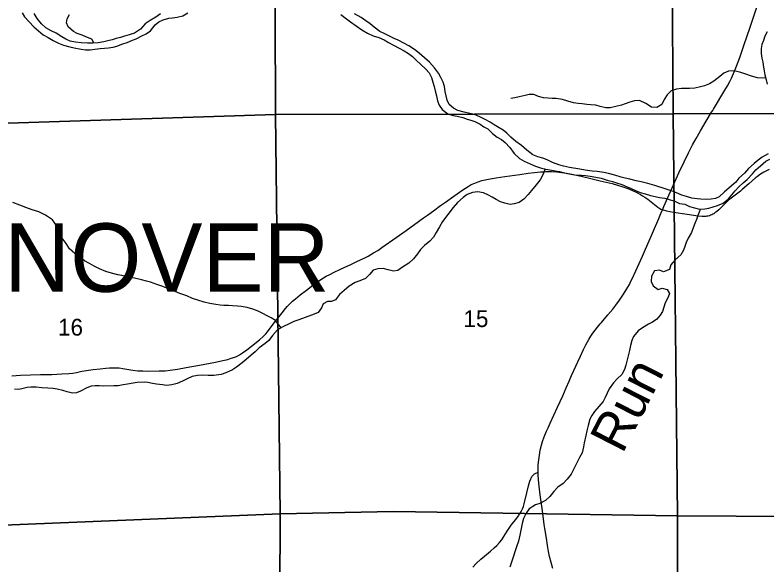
# Model space of a CAD drawing. Extents: x 1874609 to 2204689, y 815661 to 1281160.
# Drawn here: x 2026660 to 2036554, y 944638 to 951876 of the extents above; entities that cross this region are included whole.
import ezdxf

# ---------------------------------------------------------------- set-up
doc = ezdxf.new("R2010")
doc.units = 0
for name, color, linetype in [('GM_X_County_Road', 7, 'Continuous'), ('GM_X_Major_River', 7, 'Continuous'), ('GM_X_Minor_River', 7, 'Continuous'), ('GM_X_Minor_River_Text', 7, 'Continuous'), ('GM_X_Section', 7, 'Continuous'), ('GM_X_Section_Text', 7, 'Continuous'), ('GM_X_State_Route', 7, 'Continuous'), ('GM_X_Township_Road', 7, 'Continuous'), ('GM_X_Township_Text', 7, 'Continuous')]:
    doc.layers.add(name, color=color, linetype=linetype)

msp = doc.modelspace()

# ---------------------------------------------------------------- linework, layer by layer
at = {"layer": 'GM_X_County_Road'}
for points in [[(2033284, 945282.5), (2033290.6, 945291.3), (2033308.6, 945319.1), (2033324.5, 945348.2), (2033338.3, 945378.4), (2033349.5, 945409.5), (2033358.7, 945441.3), (2033392.5, 945585.1), (2033416.6, 945680.5), (2033435.5, 945743), (2033446.9, 945773.1), (2033453.8, 945787.5), (2033461.8, 945801.1), (2033471.3, 945813.5), (2033494.6, 945838.2), (2033542.3, 945859.9)], [(2032682.9, 944610.5), (2032729, 944656.9), (2032788.7, 944712.8), (2032838.5, 944755.3), (2032914.1, 944818.4), (2032963.4, 944861.8), (2032999, 944896.1), (2033032.5, 944932.4), (2033063.7, 944970.8), (2033091.6, 945011.8), (2033133.4, 945082.4), (2033159.8, 945123.5), (2033188.7, 945162.8), (2033260.9, 945251.8), (2033284, 945282.5)]]:
    msp.add_lwpolyline(points, dxfattribs=at)
at = {"layer": 'GM_X_Major_River'}
for points in [[(2026754.3, 951904.5), (2026786.4, 951852.5), (2026844.5, 951784.5)], [(2026844.5, 951784.5), (2026906.6, 951720.5), (2026966.7, 951666.6), (2027030.8, 951616.6), (2027094.9, 951578.7), (2027161, 951540.7), (2027231.1, 951506.8), (2027297.1, 951480.9), (2027381.2, 951457), (2027439.3, 951443), (2027529.4, 951425.2), (2027585.4, 951419.2), (2027649.5, 951417.3), (2027709.5, 951427.4), (2027781.6, 951437.5), (2027835.6, 951441.6), (2027891.6, 951443.7), (2027949.7, 951451.8), (2027999.7, 951465.9), (2028079.7, 951496), (2028133.7, 951514.1), (2028203.8, 951546.2), (2028255.8, 951564.3), (2028329.8, 951600.5), (2028385.8, 951626.6), (2028443.8, 951668.7), (2028501.8, 951748.8), (2028553.8, 951787), (2028609.8, 951815.1), (2028681.8, 951835.2), (2028733.8, 951839.3), (2028793.9, 951847.3), (2028865.9, 951863.5), (2028931.9, 951903.6)], [(2027383.2, 951531), (2027329.1, 951557), (2027275, 951588.9), (2027202.9, 951636.9), (2027136.8, 951666.8), (2027066.7, 951708.8), (2027006.6, 951760.7), (2026952.5, 951830.7), (2026912.4, 951896.7)], [(2028575.7, 951891.1), (2028511.7, 951846.9), (2028439.7, 951804.8), (2028371.7, 951760.7), (2028309.7, 951688.5), (2028229.7, 951636.4), (2028163.6, 951616.2), (2028101.6, 951598.1), (2028045.6, 951580), (2027989.6, 951565.9), (2027937.5, 951551.9), (2027881.5, 951537.8), (2027827.5, 951521.7), (2027751.5, 951511.5), (2027681.4, 951507.4), (2027613.4, 951507.3), (2027531.3, 951511.2), (2027453.2, 951517.1), (2027383.2, 951531)], [(2030947.5, 951884.5), (2031019.6, 951826.5), (2031073.7, 951784.5), (2031149.8, 951732.6), (2031221.9, 951682.7), (2031296, 951636.7), (2031372.1, 951602.8), (2031448.2, 951578.9), (2031516.2, 951549), (2031572.3, 951515), (2031640.4, 951479.1), (2031716.5, 951441.2), (2031780.6, 951403.2), (2031836.7, 951371.2), (2031890.8, 951331.3), (2031940.8, 951277.3), (2031996.9, 951229.3), (2032067.1, 951165.4), (2032111.1, 951113.4), (2032141.2, 951055.4), (2032159.3, 950991.3), (2032175.4, 950937.3), (2032189.5, 950877.3), (2032203.5, 950813.2), (2032219.6, 950747.2), (2032239.7, 950689.2), (2032279.8, 950631.2), (2032355.9, 950577.2), (2032426, 950555.3), (2032478, 950545.4), (2032550.1, 950527.5), (2032608.2, 950507.5), (2032658.2, 950491.6), (2032710.3, 950473.7), (2032780.4, 950439.7)], [(2033539.4, 950008.4), (2033475.3, 950034.3), (2033393.2, 950096.3), (2033323.1, 950160.2), (2033251, 950210.2), (2033182.8, 950270.1), (2033132.8, 950322.1), (2033082.7, 950360.1), (2033030.6, 950392), (2032964.5, 950432), (2032910.4, 950463.9), (2032844.3, 950501.9), (2032776.3, 950537.8), (2032704.2, 950565.7), (2032644.1, 950581.7), (2032570, 950599.6), (2032488, 950621.5), (2032429.9, 950649.4), (2032371.8, 950697.4), (2032345.7, 950757.4), (2032331.6, 950811.4), (2032321.6, 950869.5), (2032311.5, 950937.5), (2032293.4, 950991.5), (2032261.3, 951053.6), (2032233.2, 951109.6), (2032177.1, 951179.5), (2032115, 951257.5), (2032048.9, 951311.5), (2031978.8, 951375.5), (2031916.7, 951421.4), (2031842.6, 951471.4), (2031774.5, 951505.3), (2031702.4, 951545.2), (2031650.3, 951569.2), (2031570.2, 951605.1), (2031518.2, 951631), (2031460.1, 951661), (2031386, 951716.9), (2031331.9, 951758.9), (2031277.8, 951798.8), (2031213.7, 951844.8), (2031127.6, 951892.7)], [(2036557.9, 951654.2), (2036525.9, 951596.1), (2036508, 951542.1), (2036486, 951490), (2036478.1, 951433.9), (2036478.2, 951371.9), (2036486.2, 951309.8), (2036498.3, 951253.8), (2036510.4, 951189.7), (2036516.4, 951139.7), (2036526.5, 951087.7), (2036542.6, 951023.6), (2036556.6, 950965.6)], [(2032780.4, 950439.7), (2032830.4, 950405.8), (2032880.5, 950379.8), (2032942.6, 950317.8), (2033004.7, 950269.9), (2033058.8, 950239.9), (2033110.9, 950198), (2033171, 950134), (2033227.1, 950052), (2033299.2, 949986), (2033361.3, 949954.1), (2033437.4, 949918.2), (2033509.5, 949886.2), (2033585.6, 949860.3), (2033643.6, 949848.4), (2033695.7, 949836.5), (2033765.7, 949826.5), (2033823.8, 949814.6), (2033887.9, 949798.7), (2033951.9, 949784.8), (2034024, 949772.9), (2034112.1, 949767), (2034168.1, 949763.1), (2034226.2, 949757.1), (2034300.2, 949743.2), (2034370.3, 949727.3), (2034452.4, 949703.4), (2034520.5, 949685.5), (2034574.5, 949667.5), (2034642.6, 949643.6), (2034712.7, 949613.7), (2034768.7, 949593.8), (2034822.8, 949567.8), (2034886.9, 949541.9), (2034953, 949521.9), (2035023, 949502), (2035081.1, 949486.1), (2035141.1, 949476.2), (2035209.2, 949464.3), (2035279.3, 949442.3), (2035331.3, 949430.4), (2035403.4, 949396.5), (2035471.5, 949384.6), (2035535.6, 949354.6), (2035599.6, 949336.7), (2035667.7, 949322.8), (2035735.8, 949324.9), (2035789.8, 949335), (2035845.8, 949353.1), (2035903.8, 949367.2), (2035975.8, 949401.3), (2036049.8, 949455.4), (2036089.8, 949509.6), (2036137.8, 949563.7), (2036185.8, 949615.8), (2036239.8, 949665.9), (2036291.8, 949712), (2036363.7, 949786.2), (2036407.7, 949838.3), (2036469.7, 949892.4), (2036539.7, 949950.6), (2036591.7, 949980.7)], [(2036571.6, 950048.8), (2036491.6, 950004.6), (2036439.6, 949966.5), (2036385.6, 949922.4), (2036309.6, 949854.2), (2036257.6, 949796.1), (2036183.7, 949727.9), (2036143.7, 949677.8), (2035995.7, 949549.5), (2035925.7, 949483.3), (2035875.7, 949461.2), (2035821.7, 949451.1), (2035755.6, 949449), (2035685.6, 949450.9), (2035633.5, 949454.9), (2035563.5, 949464.8), (2035493.4, 949488.7), (2035433.3, 949506.6), (2035365.2, 949536.5), (2035307.2, 949556.5), (2035227.1, 949582.4), (2035076.9, 949632.2), (2034984.8, 949658.1), (2034898.7, 949680), (2034834.7, 949695.9), (2034750.6, 949715.8), (2034688.5, 949729.8), (2034636.5, 949743.7), (2034550.4, 949769.6), (2034470.3, 949791.5), (2034406.3, 949805.4), (2034318.2, 949815.3), (2034254.1, 949819.2), (2034162, 949833.1), (2034090, 949847), (2033957.8, 949868.9), (2033875.8, 949888.8), (2033813.7, 949902.7), (2033731.6, 949936.6), (2033661.5, 949968.5), (2033603.5, 949990.5), (2033539.4, 950008.4)]]:
    msp.add_lwpolyline(points, dxfattribs=at)
at = {"layer": 'GM_X_Minor_River'}
for points in [[(2027697.7, 951508.4), (2027671.3, 951559.5), (2027593.2, 951591.4), (2027541.2, 951611.3), (2027477.1, 951633.3), (2027427.1, 951661.2), (2027358.9, 951719.2), (2027338.9, 951773.2), (2027346.8, 951827.3), (2027374.8, 951883.4)], [(2036535.8, 951050.4), (2036496.5, 951043.6), (2036428.5, 951049.5), (2036352.4, 951071.4), (2036276.3, 951099.3), (2036210.2, 951121.2), (2036124.1, 951141.1), (2036046.1, 951137), (2035988.1, 951110.9), (2035934.1, 951066.8), (2035856.1, 951006.6), (2035796.1, 950972.5), (2035732, 950944.4), (2035678, 950930.3), (2035606, 950912.2), (2035535.9, 950910.1), (2035427.9, 950909.9), (2035365.8, 950901.8), (2035291.8, 950877.7), (2035241.8, 950827.6), (2035201.8, 950765.5), (2035171.9, 950699.4), (2035105.9, 950657.2), (2035035.8, 950665.1), (2034959.7, 950711.1), (2034875.6, 950751), (2034809.6, 950744.9), (2034747.5, 950728.8), (2034689.5, 950708.7), (2034639.5, 950688.6), (2034563.5, 950672.5), (2034489.4, 950656.4), (2034433.4, 950654.3), (2034359.3, 950670.2), (2034303.2, 950688.1), (2034235.2, 950694), (2034185.1, 950700), (2034121.1, 950707.9), (2034071, 950711.8), (2034009, 950721.7), (2033932.9, 950743.7), (2033864.8, 950763.6), (2033778.8, 950775.4), (2033726.7, 950779.4), (2033674.7, 950781.3), (2033614.6, 950787.2), (2033548.6, 950805.2), (2033486.5, 950829.1), (2033426.4, 950831), (2033370.4, 950818.9), (2033292.4, 950798.8), (2033234.3, 950786.7), (2033182.3, 950778.6)], [(2033634.7, 949850.2), (2033605.7, 949774.3), (2033569.7, 949708.2), (2033517.8, 949640), (2033457.8, 949565.9), (2033413.8, 949515.8), (2033353.8, 949453.6), (2033291.8, 949407.5), (2033227.8, 949389.4), (2033173.8, 949383.3), (2033103.7, 949399.2), (2033047.6, 949419.2), (2032991.6, 949447.1), (2032939.5, 949477), (2032889.4, 949507), (2032823.4, 949534.9), (2032747.3, 949548.8), (2032677.2, 949538.7), (2032609.2, 949512.6), (2032557.2, 949472.5), (2032483.2, 949410.3), (2032423.3, 949342.2), (2032355.3, 949250), (2032285.3, 949157.8), (2032243.4, 949089.7), (2032199.4, 949015.5), (2032167.5, 948951.4), (2032119.5, 948901.3), (2032047.5, 948843.2), (2031993.5, 948789), (2031955.6, 948732.9), (2031901.6, 948668.8), (2031841.6, 948610.7), (2031759.6, 948556.5), (2031695.6, 948514.4), (2031639.6, 948504.3), (2031569.5, 948522.2), (2031503.4, 948538.1), (2031435.4, 948536), (2031371.3, 948515.9), (2031323.4, 948459.8), (2031269.4, 948407.7), (2031195.4, 948377.5), (2031133.3, 948357.4), (2031055.3, 948305.3), (2030989.3, 948251.1), (2030931.3, 948199), (2030875.4, 948128.8), (2030823.4, 948106.7), (2030771.3, 948104.7), (2030715.3, 948074.5), (2030693.4, 948022.5), (2030649.4, 947962.4), (2030575.4, 947928.2), (2030511.3, 947906.1), (2030443.3, 947882), (2030381.3, 947861.9), (2030327.3, 947841.8), (2030265.3, 947811.7), (2030185.2, 947773.5), (2030115.2, 947733.4), (2030047.3, 947657.2), (2030001.3, 947593.1), (2029949.3, 947551), (2029873.3, 947494.8), (2029819.3, 947444.7), (2029767.3, 947400.6), (2029701.3, 947340.4), (2029647.3, 947296.3), (2029575.3, 947242.2), (2029519.3, 947206), (2029435.3, 947165.9), (2029371.3, 947145.8), (2029277.2, 947133.6), (2029201.2, 947133.5), (2029131.1, 947135.4), (2029061.1, 947133.3), (2028989, 947117.2), (2028925, 947087.1), (2028865, 947059), (2028795, 947026.8), (2028721, 947006.7), (2028654.9, 947000.6), (2028598.9, 947010.5), (2028522.8, 947016.4), (2028468.7, 947026.4), (2028408.7, 947038.3), (2028358.6, 947044.2), (2028266.6, 947038.1), (2028214.5, 947030), (2028138.5, 947017.9), (2028084.5, 947009.8), (2028018.4, 946997.7), (2027960.4, 946993.6), (2027828.3, 946993.4), (2027768.3, 946997.3), (2027714.2, 946997.3), (2027662.2, 946991.2), (2027604.2, 946967.1), (2027522.1, 946924.9), (2027468.1, 946904.8)], [(2030160.1, 947759.1), (2030085.1, 947853.4), (2030031, 947889.4), (2029976.9, 947915.3), (2029920.9, 947947.3), (2029860.8, 947977.2), (2029790.7, 948003.2), (2029712.6, 948027.1), (2029636.6, 948039), (2029586.5, 948044.9), (2029522.5, 948048.8), (2029468.4, 948050.8), (2029408.4, 948054.7), (2029358.3, 948058.6), (2029302.3, 948064.5), (2029222.2, 948080.4), (2029150.1, 948096.3), (2029064, 948122.2), (2028996, 948146.2), (2028919.9, 948178.1), (2028827.8, 948212), (2028767.7, 948235.9), (2028703.6, 948261.9), (2028647.5, 948283.8), (2028589.5, 948307.7), (2028539.4, 948325.7), (2028443.3, 948359.6), (2028391.3, 948373.5), (2028323.2, 948389.4), (2028231.1, 948411.3), (2028147, 948427.2), (2028064.9, 948447.1), (2028010.9, 948457.1), (2027930.8, 948477), (2027852.7, 948500.9), (2027772.6, 948534.8), (2027700.5, 948570.7), (2027640.4, 948606.7), (2027572.4, 948642.6), (2027510.3, 948684.6), (2027448.2, 948736.5), (2027378, 948800.5), (2027331.9, 948870.5), (2027279.8, 948940.5), (2027245.7, 949016.5), (2027213.6, 949094.5), (2027151.5, 949178.5), (2027061.3, 949242.4), (2026971.2, 949284.4), (2026883.1, 949314.3), (2026803, 949344.2), (2026725, 949372.1), (2026630.8, 949410)], [(2035673.8, 949323), (2035669.7, 949304.8), (2035645.8, 949236.7), (2035627.8, 949186.6), (2035603.9, 949132.5), (2035583.9, 949076.4), (2035560, 949012.3), (2035516, 948940.2), (2035490, 948882.1), (2035474.1, 948830), (2035454.1, 948780), (2035422.2, 948717.9), (2035348.2, 948655.7), (2035288.2, 948587.5), (2035270.2, 948525.5), (2035194.2, 948497.3), (2035140.2, 948517.3), (2035072.1, 948511.2), (2035034.2, 948441), (2035032.2, 948371), (2035058.3, 948313), (2035120.4, 948265), (2035174.4, 948279.1), (2035242.5, 948263.2), (2035270.6, 948211.2), (2035254.6, 948161.1), (2035212.7, 948089), (2035196.7, 948028.9), (2035178.8, 947974.8), (2035150.8, 947924.7), (2035104.8, 947872.6), (2035048.8, 947832.5), (2034994.8, 947808.4), (2034916.8, 947760.2), (2034858.8, 947720.1), (2034796.8, 947646), (2034776.9, 947591.9), (2034758.9, 947527.8), (2034747, 947461.7), (2034727, 947391.6), (2034715.1, 947337.6), (2034697.1, 947269.5), (2034679.2, 947211.4), (2034643.2, 947145.3), (2034583.2, 947089.2), (2034533.3, 947035), (2034479.3, 946956.9), (2034453.3, 946898.8), (2034425.4, 946842.7), (2034399.4, 946788.6), (2034341.4, 946724.5), (2034285.5, 946658.3), (2034251.5, 946606.2), (2034221.5, 946556.1), (2034199.6, 946474), (2034183.7, 946403.9), (2034171.7, 946343.9), (2034147.8, 946243.7), (2034137.9, 946191.7), (2034121.9, 946113.6), (2034088, 946051.5), (2034052, 945983.4), (2034012.1, 945901.2), (2033976.1, 945835.1), (2033924.1, 945769), (2033872.2, 945710.8), (2033804.2, 945662.7), (2033750.2, 945606.6), (2033696.2, 945540.4), (2033640.2, 945486.3), (2033566.2, 945448.2), (2033506.2, 945428.1), (2033424.2, 945377.9), (2033384.2, 945321.8), (2033350.3, 945247.7), (2033332.3, 945181.6), (2033316.4, 945095.5), (2033302.5, 945029.4), (2033282.5, 944951.3), (2033258.6, 944877.2), (2033234.6, 944811.1), (2033220.7, 944753), (2033198.7, 944686.9), (2033168.8, 944610.8)], [(2027468.1, 946904.8), (2027416.1, 946900.8), (2027346, 946916.7), (2027290, 946932.6), (2027215.9, 946952.5), (2027161.8, 946960.5), (2027089.8, 946964.4), (2027013.7, 946970.3), (2026939.6, 946978.2), (2026867.6, 946980.1), (2026817.6, 946974), (2026765.5, 946959.9), (2026711.5, 946947.8), (2026651.5, 946951.7)]]:
    msp.add_lwpolyline(points, dxfattribs=at)
at = {"layer": 'GM_X_Section'}
for points in [[(2035280, 955871.7), (2040623.7, 955902.1), (2040680.4, 950578), (2035321.1, 950573.6)], [(2030067.9, 955816.7), (2030086.9, 950566.5), (2024671, 950393), (2024649.8, 955739.2)], [(2030067.9, 955816.7), (2035280, 955871.7), (2035321.1, 950573.6), (2030086.9, 950566.5)], [(2030086.9, 950566.5), (2030148, 945312.5), (2024688.2, 945084.9), (2024671, 950393)], [(2035321.1, 950573.6), (2035376.2, 945285.5), (2031640.5, 945341.6), (2030148, 945312.5), (2030086.9, 950566.5)], [(2035321.1, 950573.6), (2040680.4, 950578), (2040767.1, 945252.1), (2035376.2, 945285.5)], [(2024688.2, 945084.9), (2030148, 945312.5), (2030125.1, 939970.3), (2027110.1, 939885.9), (2024693.3, 939774.8)], [(2030148, 945312.5), (2031640.5, 945341.6), (2035376.2, 945285.5), (2035389.4, 939909.3), (2030125.1, 939970.3)], [(2035376.2, 945285.5), (2040767.1, 945252.1), (2040855.8, 939898.2), (2035389.4, 939909.3)]]:
    msp.add_lwpolyline(points, close=True, dxfattribs=at)
at = {"layer": 'GM_X_State_Route'}
for points in [[(2036322.9, 951688.4), (2036412.5, 951955.3), (2036457, 952086.3), (2036491.7, 952180.3), (2036523.8, 952266.8)], [(2035046.8, 949004.3), (2035129.4, 949199.6), (2035157.9, 949263), (2035178, 949310.3), (2035198.7, 949356.8), (2035393.7, 949797.3), (2035463.6, 949945.9), (2035521.7, 950064), (2035574.5, 950166.4), (2035621.8, 950253.1), (2035679.1, 950353), (2035754.7, 950480.2), (2035826, 950597.3), (2035840.2, 950620.5), (2035850.8, 950638.1), (2036000.9, 950887.9), (2036033.4, 950944.7), (2036064.1, 951002.4), (2036085.6, 951046.4), (2036112.2, 951106), (2036152.9, 951201.3), (2036194.9, 951317.5), (2036246.8, 951463.4), (2036298.8, 951616.6), (2036322.9, 951688.4)], [(2026616.3, 947128.1), (2026730.6, 947136.1), (2026861.5, 947141.8), (2026992.6, 947145.5), (2027145.8, 947146.3), (2027275.6, 947153.4), (2027368.1, 947156.6), (2027420, 947161.5), (2027470.3, 947172.8), (2027536.8, 947189.1), (2027686, 947211.7), (2027781.7, 947221.5), (2027852.8, 947227.8), (2027901.6, 947232.2), (2027950.4, 947234.3), (2027999.2, 947233.6), (2028031.5, 947230.8), (2028080, 947223.9), (2028209.6, 947203), (2028275, 947195.2), (2028340.8, 947191.1), (2028406.5, 947190.3), (2028554.3, 947191.5), (2028636.4, 947194.5), (2028701.6, 947200.2), (2028798.1, 947215.1), (2028911.1, 947234.9), (2029088.4, 947268), (2029297.8, 947307.7), (2029394.4, 947327.8), (2029458.3, 947343.6), (2029505.7, 947357.7), (2029552.2, 947374.6), (2029582.4, 947388.2), (2029611.6, 947403.8), (2029653.7, 947429.8), (2029707.8, 947467.4), (2029772.8, 947517.7), (2029874.5, 947600.9), (2029923.9, 947644.4), (2029958.5, 947679.9), (2029979.8, 947705.1), (2030069.2, 947822.7), (2030139.2, 947913.5), (2030191.6, 947980.3), (2030199.9, 947990.9), (2030242.3, 948040.7), (2030275.9, 948076.2), (2030311.4, 948109.9), (2030348.5, 948141.8), (2030412.8, 948192.4), (2030495.3, 948256), (2030579.6, 948322.5), (2030683.4, 948395.5), (2030753.2, 948437.7), (2030803, 948463), (2030860.8, 948493.3), (2030934.9, 948527.8), (2030997.2, 948556.2), (2031069.2, 948589), (2031158.6, 948630.3), (2031262, 948680.4), (2031305.4, 948703.6), (2031376.7, 948744), (2031432.3, 948778.5), (2031485.6, 948815.2), (2031673.3, 948946.7), (2031806.9, 949042.1), (2031966.7, 949156.9), (2032033.2, 949204.8), (2032086.1, 949243.5), (2032165.4, 949300.9), (2032258.3, 949367.3), (2032325, 949414.8), (2032431.8, 949490.9), (2032552.5, 949575.8), (2032621.1, 949620.2), (2032663.6, 949644.2), (2032707.9, 949664.8), (2032753.5, 949682.5), (2032800.1, 949696.8), (2032847.8, 949707.3), (2032912, 949719.2), (2032992.5, 949732.9), (2033105.5, 949750.1), (2033170.3, 949759.4), (2033235.2, 949769.2), (2033300, 949778.7), (2033413.5, 949793.3), (2033494.5, 949803), (2033575.6, 949811.3), (2033607.9, 949813.9), (2033639.8, 949816.2), (2033671.8, 949817.5), (2033720.3, 949816.6), (2033785.4, 949811.5), (2033850.5, 949803.7), (2033915, 949793.3), (2033985.8, 949780.4), (2034068.6, 949764.1), (2034199.9, 949733.3), (2034360.5, 949696), (2034516.2, 949657), (2034587.6, 949635.6)], [(2034587.6, 949635.6), (2034646, 949618.1), (2034723.8, 949592.1), (2034785.4, 949566.2), (2034843.8, 949538.6), (2034889.5, 949512.9), (2034918.1, 949497.6), (2034945.7, 949480.5), (2034985.5, 949452.1), (2035050.1, 949401.7), (2035118.2, 949348.6), (2035145.1, 949328.4), (2035157.7, 949320.4), (2035168.7, 949314.7), (2035178, 949310.3)], [(2034764.9, 948372.1), (2034781, 948403.1), (2034829, 948507.3), (2034915.2, 948702.4), (2034942.4, 948762), (2035046.3, 949003.1), (2035046.8, 949004.3)], [(2034360.3, 947813), (2034374.8, 947830.8), (2034460.5, 947930.4), (2034524.6, 948005), (2034565.6, 948055.9), (2034613.5, 948122.2), (2034667.9, 948204.1), (2034703, 948259.4), (2034743.3, 948330.5), (2034764.9, 948372.1)], [(2033673.6, 946442.5), (2033701.7, 946504.7), (2033799.4, 946712.7), (2033866.7, 946862.2), (2033911.3, 946968), (2033950.2, 947058.4), (2033984, 947133.2), (2034038.6, 947252.4), (2034065.4, 947312.2), (2034098.8, 947386.9), (2034140.5, 947475.7), (2034170, 947534.4), (2034209.9, 947606.3), (2034236, 947648.3), (2034263.7, 947689.1), (2034322.9, 947767.2), (2034360.3, 947813)], [(2033632, 945117.7), (2033623.9, 945171), (2033598.3, 945349.7), (2033570.1, 945561.2), (2033554.6, 945675.1), (2033546.4, 945757), (2033542.5, 945822.7), (2033542.3, 945859.9), (2033542.1, 945888.6), (2033545.2, 945954.4), (2033551.5, 946020), (2033560.3, 946085.2), (2033571.9, 946150.1), (2033587.1, 946214.2), (2033601, 946261.7), (2033623, 946323.8), (2033654.4, 946399.9), (2033673.6, 946442.5)], [(2033737.9, 944592.3), (2033713.8, 944670.8), (2033693, 944750.4), (2033679.1, 944814.7), (2033665.7, 944895.5), (2033650.9, 944992.5), (2033632, 945117.7)]]:
    msp.add_lwpolyline(points, dxfattribs=at)
at = {"layer": 'GM_X_Township_Road'}
for points in [[(2036584.3, 949844.1), (2036540.1, 949822.9), (2036511.6, 949807), (2036470.2, 949780.8), (2036430.2, 949751.9), (2036403.9, 949732.2), (2036315.8, 949656.5), (2036229.1, 949580.4), (2036204, 949559.2), (2036099.1, 949480.4), (2036048.5, 949438.7), (2036012.5, 949405.3), (2035972.2, 949365.5)], [(2035972.2, 949365.5), (2035919, 949312.9), (2035894.8, 949290.8), (2035869.1, 949270.6), (2035855.4, 949261.6), (2035841.3, 949253.4), (2035826.6, 949246.3), (2035811.5, 949240.1), (2035796, 949234.9), (2035780.2, 949230.8), (2035764, 949227.7), (2035748, 949225.6), (2035732, 949224.6), (2035699.5, 949224.9), (2035650.4, 949228.9), (2035504.2, 949250), (2035325.8, 949277.3), (2035277.7, 949287.5), (2035238.4, 949296.6), (2035178, 949310.3)]]:
    msp.add_lwpolyline(points, dxfattribs=at)

# ---------------------------------------------------------------- texts
at = {"layer": 'GM_X_Minor_River_Text'}
msp.add_text('Run', height=500.1, rotation=62.94976, dxfattribs=at).set_placement((2034652.3, 946089.4))
at = {"layer": 'GM_X_Section_Text'}
for s, p in [('15', (2032560.3, 947769.4)), ('16', (2027225.3, 947656.6))]:
    msp.add_text(s, height=221, rotation=0.00001, dxfattribs=at).set_placement(p)
at = {"layer": 'GM_X_Township_Text'}
msp.add_text('HANOVER', height=900, rotation=0.00001, dxfattribs=at).set_placement((2024845.7, 948233.6))

doc.saveas('drawing.dxf')
